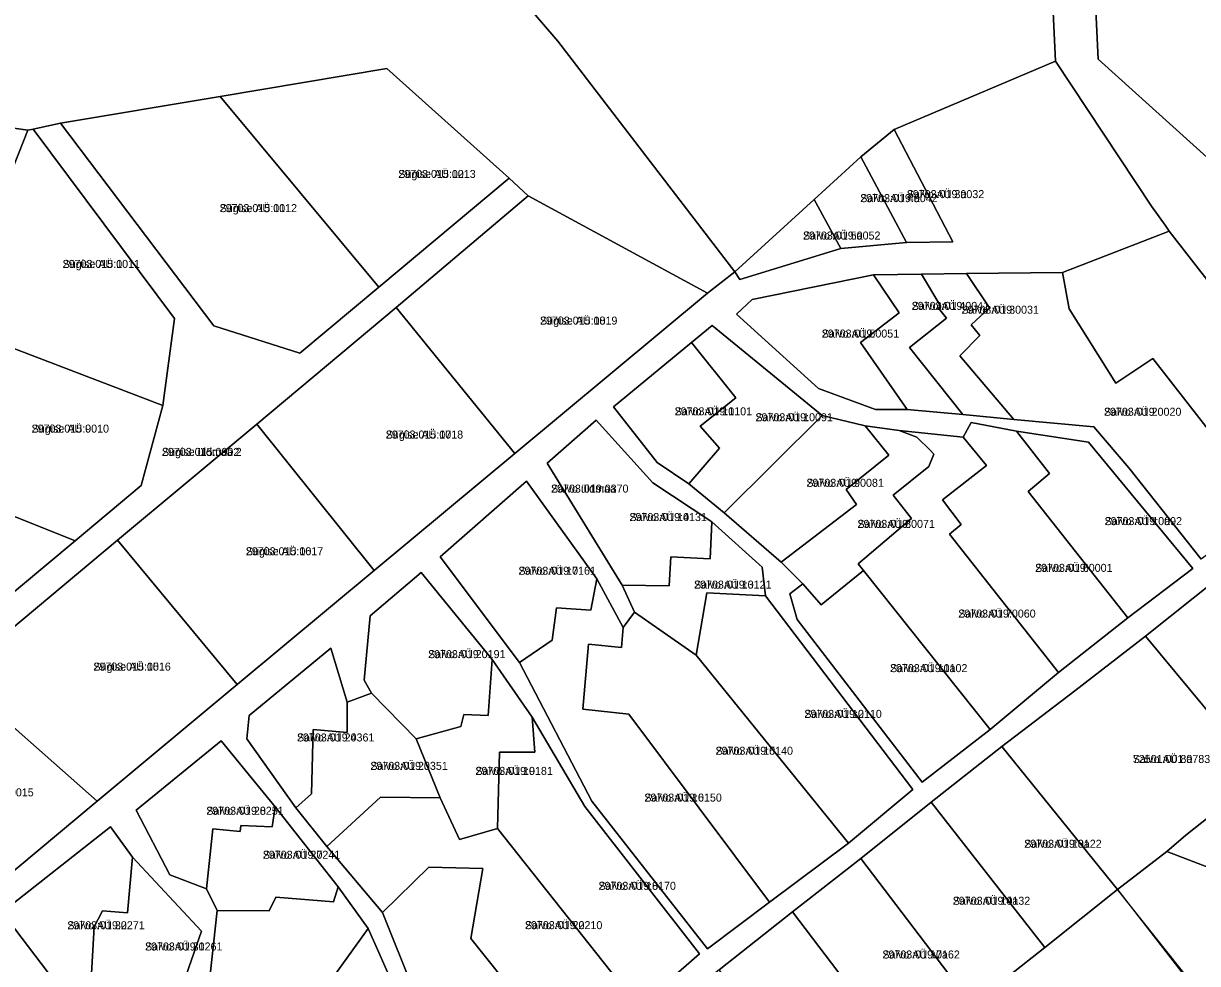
# Model space of a CAD drawing. Extents: x 504287 to 537970, y 6539941 to 6586214.
# Drawn here: x 518827.9 to 519047.9, y 6561507.8 to 6561684 of the extents above; entities that cross this region are included whole.
import ezdxf

# ---------------------------------------------------------------- set-up
doc = ezdxf.new("R2010")
doc.units = 0
for name, color, linetype in [('L_AADRESS', 7, 'Continuous'), ('PIIR', 7, 'Continuous'), ('TUNNUS', 7, 'Continuous')]:
    doc.layers.add(name, color=color, linetype=linetype)

msp = doc.modelspace()

# ---------------------------------------------------------------- linework, layer by layer
at = {"layer": 'PIIR'}
for points in [[(519063.55, 6561999.49), (519044.36, 6561911.82), (519029.47, 6561838.63), (519024.19, 6561806.09), (519025.66, 6561753.14), (519029.28, 6561677.28), (519056.67, 6561652.61), (519157.6, 6561519.82), (519189.87, 6561481.74), (519196.24, 6561474.66), (519184.7, 6561469.51), (519176.59, 6561469.78), (519172.41, 6561465.24), (519166.91, 6561460.45), (519158.7, 6561454.05), (519145.42, 6561444.29), (519122.8, 6561428.2), (519100.17, 6561413.07), (519078.37, 6561399.92), (519064.53, 6561392.11), (519035.37, 6561376.47)], [(519074.77, 6561603.74), (519042.57, 6561645.06), (519041.82, 6561646.19), (519039.27, 6561649.74), (519021.29, 6561676.9), (519017.67, 6561752.84), (519016.18, 6561806.48), (519017.96, 6561820.74), (519024.41, 6561852.51), (519019.53, 6561853.5), (519029.24, 6561901.63), (519034.82, 6561929.1), (519036.8, 6561938.29)], [(518882.88, 6561733.25), (518928.01, 6561680.68), (518961.17, 6561637.44), (518956.05, 6561633.41), (518922.47, 6561651.69), (518918.91, 6561654.95), (518895.96, 6561675.5), (518864.71, 6561670.28), (518834.83, 6561665.31), (518829.71, 6561664.16), (518828.72, 6561663.99), (518807.45, 6561667.01), (518803.79, 6561676.21), (518790.7, 6561708.56)], [(518815.72, 6561516.56), (518841.7, 6561538.23), (518867.9, 6561560.08), (518893.58, 6561581.44), (518919.96, 6561603.39), (518956.05, 6561633.41), (518961.17, 6561637.44), (518962.15, 6561635.98), (518981.07, 6561641.8), (518993.37, 6561642.91), (519002.04, 6561643.06), (518991.06, 6561664.13), (519021.29, 6561676.9), (519039.27, 6561649.74), (519041.82, 6561646.19), (519042.57, 6561645.06), (519022.57, 6561637.31), (519004.6, 6561637.1), (518996.2, 6561637.01), (518987.18, 6561636.88), (518964.47, 6561632.23), (518961.52, 6561629.48), (518976.87, 6561615.55), (518987.55, 6561611.63), (518993.46, 6561611.64), (519003.95, 6561610.69), (519013.47, 6561609.74), (519028.45, 6561608.4), (519035.02, 6561600.67), (519048.58, 6561583.61)], [(519051.74, 6561579.98), (519038.15, 6561569.13), (519024.92, 6561558.89), (519011.23, 6561548.48), (518997.97, 6561538.04), (518984.81, 6561527.5), (518972.01, 6561517.52), (518958.27, 6561506.61), (518945.38, 6561496.43), (518932.62, 6561486.21), (518920.36, 6561476.4), (518907.59, 6561466.09), (518895.72, 6561456.7), (518882.05, 6561446.67), (518868.11, 6561436.13), (518856.93, 6561427.32), (518844.26, 6561417.34), (518831.75, 6561406.94), (518819.85, 6561397.13)], [(518807.6, 6561464.44), (518842.5, 6561421.05), (518854.66, 6561430.31), (518866.55, 6561439.78), (518877.87, 6561448.9), (518857.45, 6561474.31), (518855.65, 6561480.44), (518842.37, 6561479.15), (518841.8, 6561483.3), (518854.68, 6561487.42), (518853.81, 6561492.47), (518840.44, 6561492.48), (518837.33, 6561499.77), (518840.12, 6561497.16), (518846.25, 6561494.83), (518853.06, 6561495.52), (518856.02, 6561498.85), (518861.21, 6561513.86), (518848.33, 6561527.77), (518844.21, 6561533.45), (518823.85, 6561517.46)]]:
    msp.add_lwpolyline(points, dxfattribs=at)
for points in [[(519313.58, 6561878.36), (519392.22, 6561650.95), (519157.6, 6561519.82), (519056.67, 6561652.61), (519029.28, 6561677.28), (519025.66, 6561753.14), (519024.19, 6561806.09), (519029.47, 6561838.63)], [(518914.57, 6561844.98), (518931.95, 6561857.18), (518947.58, 6561867.84), (518966.61, 6561864.25), (519017.11, 6561853.99), (519019.53, 6561853.5), (519024.41, 6561852.51), (519017.96, 6561820.74), (519016.18, 6561806.48), (519017.67, 6561752.84), (519021.29, 6561676.9), (518991.06, 6561664.13), (518984.83, 6561658.97), (518976.04, 6561650.97), (518961.17, 6561637.44), (518928.01, 6561680.68), (518882.88, 6561733.25), (519007.28, 6561785.68), (519004.75, 6561796.11), (518957.78, 6561825.85), (518945.21, 6561812.1)], [(518864.71, 6561670.28), (518895.96, 6561675.5), (518918.91, 6561654.95), (518894.45, 6561634.53)], [(518834.83, 6561665.31), (518864.71, 6561670.28), (518894.45, 6561634.53), (518879.65, 6561622.17), (518863.52, 6561627.32)], [(518815.1, 6561647.98), (518807.45, 6561667.01), (518828.72, 6561663.99), (518814.24, 6561627.57), (518803.53, 6561600.64), (518781.93, 6561546.28), (518770.48, 6561517.57), (518767.15, 6561524.08), (518782.54, 6561563.93), (518793.47, 6561592.11), (518804.66, 6561621.11)], [(518815.05, 6561561.72), (518788.98, 6561539.96), (518785.17, 6561543.3), (518837.57, 6561587.04), (518849.96, 6561597.39), (518853.97, 6561612.36), (518856.19, 6561628.68), (518829.71, 6561664.16), (518834.83, 6561665.31), (518863.52, 6561627.32), (518879.65, 6561622.17), (518894.45, 6561634.53), (518918.91, 6561654.95), (518922.47, 6561651.69), (518897.75, 6561630.77), (518871.58, 6561608.87), (518845.52, 6561587.16)], [(518828.72, 6561663.99), (518829.71, 6561664.16), (518856.19, 6561628.68), (518853.97, 6561612.36), (518814.24, 6561627.57)], [(518991.06, 6561664.13), (519002.04, 6561643.06), (518993.37, 6561642.91), (518984.83, 6561658.97)], [(518976.04, 6561650.97), (518984.83, 6561658.97), (518993.37, 6561642.91), (518981.07, 6561641.8)], [(518897.75, 6561630.77), (518922.47, 6561651.69), (518956.05, 6561633.41), (518919.96, 6561603.39)], [(518961.17, 6561637.44), (518976.04, 6561650.97), (518981.07, 6561641.8), (518962.15, 6561635.98)], [(519032.6, 6561616.55), (519023.86, 6561630.52), (519022.57, 6561637.31), (519042.57, 6561645.06), (519074.77, 6561603.74), (519061.38, 6561593.15), (519039.56, 6561621.18)], [(518964.47, 6561632.23), (518987.18, 6561636.88), (518991.99, 6561629.75), (518984.74, 6561624.17), (518993.46, 6561611.64), (518987.55, 6561611.63), (518976.87, 6561615.55), (518961.52, 6561629.48)], [(518991.99, 6561629.75), (518987.18, 6561636.88), (518996.2, 6561637.01), (518999.81, 6561630.94), (518999.38, 6561630.6), (519000.86, 6561628.76), (518993.9, 6561623.27), (519003.95, 6561610.69), (518993.46, 6561611.64), (518984.74, 6561624.17)], [(519000.86, 6561628.76), (518999.38, 6561630.6), (518999.81, 6561630.94), (518996.2, 6561637.01), (519004.6, 6561637.1), (519008.93, 6561630.68), (519005.46, 6561627.49), (519007.12, 6561625.47), (519003.33, 6561621.71), (519013.47, 6561609.74), (519003.95, 6561610.69), (518993.9, 6561623.27)], [(519003.33, 6561621.71), (519007.12, 6561625.47), (519005.46, 6561627.49), (519008.93, 6561630.68), (519004.6, 6561637.1), (519022.57, 6561637.31), (519023.86, 6561630.52), (519032.6, 6561616.55), (519039.56, 6561621.18), (519061.38, 6561593.15), (519048.58, 6561583.61), (519035.02, 6561600.67), (519028.45, 6561608.4), (519013.47, 6561609.74)], [(518871.58, 6561608.87), (518897.75, 6561630.77), (518919.96, 6561603.39), (518893.58, 6561581.44)], [(518814.24, 6561627.57), (518853.97, 6561612.36), (518849.96, 6561597.39), (518837.57, 6561587.04), (518803.53, 6561600.64)], [(518953.05, 6561624.2), (518938.45, 6561612.15), (518946.63, 6561601.68), (518952.59, 6561597.68), (518959.2, 6561592.29), (518969.86, 6561583.04), (518973.96, 6561578.95), (518971.53, 6561577.09), (518972.9, 6561572.29), (518996.29, 6561541.81), (519009.03, 6561551.68), (519021.83, 6561562.32), (519034.87, 6561572.6), (519047.05, 6561581.81), (519027.48, 6561605.49), (519013.96, 6561607.55), (519005.48, 6561609.19), (519004.01, 6561606.42), (518992.01, 6561607.68), (518985.61, 6561608.56), (518977.54, 6561610.53), (518956.92, 6561627.39)], [(518952.59, 6561597.68), (518958.33, 6561604.41), (518954.69, 6561608.52), (518961.38, 6561613.81), (518953.05, 6561624.2), (518956.92, 6561627.39), (518977.54, 6561610.53), (518959.2, 6561592.29)], [(518938.45, 6561612.15), (518953.05, 6561624.2), (518961.38, 6561613.81), (518954.69, 6561608.52), (518958.33, 6561604.41), (518952.59, 6561597.68), (518946.63, 6561601.68)], [(518922.15, 6561598.22), (518905.98, 6561584), (518920.81, 6561564.23), (518934.4, 6561538.25), (518956.04, 6561510.6), (518967.69, 6561519.32), (518982.5, 6561530.39), (518994.54, 6561540.45), (518966.94, 6561576.71), (518966.29, 6561582.06), (518956.9, 6561590.58), (518945.85, 6561597.92), (518935.23, 6561609.63), (518925.99, 6561601.57), (518940.06, 6561578.7), (518942.41, 6561573.66), (518940.25, 6561570.8), (518935.33, 6561579.9)], [(518925.99, 6561601.57), (518935.23, 6561609.63), (518945.85, 6561597.92), (518956.9, 6561590.58), (518956.58, 6561583.65), (518949.18, 6561584.01), (518948.89, 6561578.57), (518940.06, 6561578.7)], [(518959.2, 6561592.29), (518977.54, 6561610.53), (518985.61, 6561608.56), (518990.05, 6561603.06), (518982.03, 6561596.64), (518984.02, 6561593.82), (518969.86, 6561583.04)], [(518845.52, 6561587.16), (518871.58, 6561608.87), (518893.58, 6561581.44), (518867.9, 6561560.08)], [(518973.96, 6561578.95), (518969.86, 6561583.04), (518984.02, 6561593.82), (518982.03, 6561596.64), (518990.05, 6561603.06), (518985.61, 6561608.56), (518992.01, 6561607.68), (518995.32, 6561606.47), (518997.87, 6561603.96), (518998.49, 6561603.24), (518997.52, 6561600.92), (518990.88, 6561595.58), (518994.32, 6561591.22), (518984.32, 6561582.74), (518985.3, 6561581.44), (518977.35, 6561575.04)], [(518984.32, 6561582.74), (518994.32, 6561591.22), (518990.88, 6561595.58), (518997.52, 6561600.92), (518998.49, 6561603.24), (518997.87, 6561603.96), (518995.32, 6561606.47), (518992.01, 6561607.68), (519004.01, 6561606.42), (519008.36, 6561601.16), (519000.09, 6561594.69), (519003.64, 6561590.06), (519001.4, 6561588.26), (519021.83, 6561562.32), (519009.03, 6561551.68), (518985.3, 6561581.44)], [(519005.48, 6561609.19), (519013.96, 6561607.55), (519020.16, 6561599.67), (519016.16, 6561596.25), (519034.87, 6561572.6), (519021.83, 6561562.32), (519001.4, 6561588.26), (519003.64, 6561590.06), (519000.09, 6561594.69), (519008.36, 6561601.16), (519004.01, 6561606.42)], [(519020.16, 6561599.67), (519013.96, 6561607.55), (519027.48, 6561605.49), (519047.05, 6561581.81), (519034.87, 6561572.6), (519016.16, 6561596.25)], [(518781.93, 6561546.28), (518803.53, 6561600.64), (518837.57, 6561587.04), (518785.17, 6561543.3)], [(518905.98, 6561584), (518922.15, 6561598.22), (518935.33, 6561579.9), (518934.23, 6561574.02), (518927.74, 6561574.48), (518926.95, 6561568.42), (518920.81, 6561564.23)], [(518953.92, 6561565.57), (518942.41, 6561573.66), (518940.06, 6561578.7), (518948.89, 6561578.57), (518949.18, 6561584.01), (518956.58, 6561583.65), (518956.9, 6561590.58), (518966.29, 6561582.06), (518966.94, 6561576.71), (518955.95, 6561577.28)], [(518815.05, 6561561.72), (518845.52, 6561587.16), (518867.9, 6561560.08), (518841.7, 6561538.23)], [(518900.86, 6561503.17), (518918.91, 6561480.62), (518930.1, 6561489.55), (518943.23, 6561499.71), (518954.59, 6561509.61), (518933.1, 6561537.27), (518923.24, 6561553.99), (518915.7, 6561564.79), (518902.42, 6561581.1), (518892.86, 6561572.97), (518891.71, 6561560.92), (518893.09, 6561558.45), (518888.52, 6561556.77), (518885.46, 6561566.91), (518870.18, 6561554.27), (518869.73, 6561549.9), (518878.94, 6561537), (518884.7, 6561529.76), (518895.19, 6561517.4)], [(518893.09, 6561558.45), (518891.71, 6561560.92), (518892.86, 6561572.97), (518902.42, 6561581.1), (518915.7, 6561564.79), (518914.97, 6561554.3), (518910.4, 6561554.47), (518909.86, 6561552.24), (518901.44, 6561549.93)], [(518971.53, 6561577.09), (518973.96, 6561578.95), (518977.35, 6561575.04), (518985.3, 6561581.44), (519009.03, 6561551.68), (518996.29, 6561541.81), (518972.9, 6561572.29)], [(518920.81, 6561564.23), (518926.95, 6561568.42), (518927.74, 6561574.48), (518934.23, 6561574.02), (518935.33, 6561579.9), (518940.25, 6561570.8), (518939.96, 6561567.05), (518933.78, 6561567.69), (518932.68, 6561555.46), (518941.32, 6561554.57), (518967.69, 6561519.32), (518956.04, 6561510.6), (518934.4, 6561538.25)], [(519051.74, 6561579.98), (519072.89, 6561553.41), (519066.1, 6561547.82), (519059.82, 6561543.02), (519038.15, 6561569.13)], [(518955.95, 6561577.28), (518966.94, 6561576.71), (518994.54, 6561540.45), (518982.5, 6561530.39), (518953.92, 6561565.57)], [(518932.68, 6561555.46), (518933.78, 6561567.69), (518939.96, 6561567.05), (518940.25, 6561570.8), (518942.41, 6561573.66), (518953.92, 6561565.57), (518982.5, 6561530.39), (518967.69, 6561519.32), (518941.32, 6561554.57)], [(519024.92, 6561558.89), (519038.15, 6561569.13), (519059.82, 6561543.02), (519045.71, 6561531.86), (519042.16, 6561528.82), (519032.91, 6561521.67), (519011.23, 6561548.48)], [(518869.73, 6561549.9), (518870.18, 6561554.27), (518885.46, 6561566.91), (518888.52, 6561556.77), (518888.55, 6561551.13), (518882.17, 6561551.66), (518881.84, 6561539.62), (518878.94, 6561537)], [(518901.44, 6561549.93), (518909.86, 6561552.24), (518910.4, 6561554.47), (518914.97, 6561554.3), (518915.7, 6561564.79), (518923.24, 6561553.99), (518923.72, 6561547.43), (518917.09, 6561547.45), (518916.71, 6561533.14), (518909.58, 6561531.06), (518905.96, 6561538.88)], [(518815.05, 6561561.72), (518841.7, 6561538.23), (518815.72, 6561516.56), (518788.98, 6561539.96)], [(518878.94, 6561537), (518881.84, 6561539.62), (518882.17, 6561551.66), (518888.55, 6561551.13), (518888.52, 6561556.77), (518893.09, 6561558.45), (518901.44, 6561549.93), (518905.96, 6561538.88), (518894.81, 6561538.96), (518884.7, 6561529.76)], [(518917.09, 6561547.45), (518923.72, 6561547.43), (518923.24, 6561553.99), (518933.1, 6561537.27), (518954.59, 6561509.61), (518943.23, 6561499.71), (518916.71, 6561533.14)], [(518864.9, 6561549.53), (518849, 6561536.58), (518855.29, 6561524.41), (518862.16, 6561521.84), (518864.17, 6561517.75), (518862.47, 6561502.28), (518856.14, 6561494.73), (518856.76, 6561490.9), (518858.19, 6561478.83), (518880.36, 6561450.78), (518892.94, 6561459.44), (518904.56, 6561469.24), (518916.66, 6561478.87), (518897.38, 6561503.25), (518892.45, 6561514.35), (518886.88, 6561522.16), (518875.04, 6561537.18)], [(518849, 6561536.58), (518864.9, 6561549.53), (518875.04, 6561537.18), (518874.5, 6561533.43), (518868.58, 6561533.69), (518868.46, 6561532.54), (518863.37, 6561533.05), (518862.16, 6561521.84), (518855.29, 6561524.41)], [(519011.23, 6561548.48), (519032.91, 6561521.67), (519019.3, 6561510.83), (518997.97, 6561538.04)], [(519066.1, 6561547.82), (519087.53, 6561520.68), (519079.52, 6561514.53), (519042.16, 6561528.82), (519045.71, 6561531.86), (519059.82, 6561543.02)], [(518862.16, 6561521.84), (518863.37, 6561533.05), (518868.46, 6561532.54), (518868.58, 6561533.69), (518874.5, 6561533.43), (518875.04, 6561537.18), (518886.88, 6561522.16), (518885.95, 6561519.38), (518875.17, 6561520.27), (518873.95, 6561517.72), (518864.17, 6561517.75)], [(518894.81, 6561538.96), (518905.96, 6561538.88), (518909.58, 6561531.06), (518916.71, 6561533.14), (518943.23, 6561499.71), (518930.1, 6561489.55), (518911.73, 6561512.49), (518913.98, 6561525.62), (518903.84, 6561525.87), (518895.19, 6561517.4), (518884.7, 6561529.76)], [(518997.97, 6561538.04), (519019.3, 6561510.83), (519005.7, 6561500.05), (518984.81, 6561527.5)], [(518823.85, 6561517.46), (518844.21, 6561533.45), (518848.33, 6561527.77), (518847.4, 6561517.34), (518842.71, 6561517.67), (518841.11, 6561514.71), (518840.12, 6561497.16), (518837.33, 6561499.77)], [(519032.91, 6561521.67), (519042.16, 6561528.82), (519079.52, 6561514.53), (519085.66, 6561506.9), (519046.77, 6561504.24)], [(518840.12, 6561497.16), (518841.11, 6561514.71), (518842.71, 6561517.67), (518847.4, 6561517.34), (518848.33, 6561527.77), (518861.21, 6561513.86), (518856.02, 6561498.85), (518853.06, 6561495.52), (518846.25, 6561494.83)], [(518984.81, 6561527.5), (519005.7, 6561500.05), (518992.94, 6561489.95), (518972.01, 6561517.52)], [(518895.19, 6561517.4), (518903.84, 6561525.87), (518913.98, 6561525.62), (518911.73, 6561512.49), (518930.1, 6561489.55), (518918.91, 6561480.62), (518900.86, 6561503.17)], [(518871.6, 6561492.59), (518869.61, 6561501.97), (518862.47, 6561502.28), (518864.17, 6561517.75), (518873.95, 6561517.72), (518875.17, 6561520.27), (518885.95, 6561519.38), (518886.88, 6561522.16), (518892.45, 6561514.35), (518881.28, 6561498.84), (518904.56, 6561469.24), (518892.94, 6561459.44), (518873.51, 6561484.04)], [(519015.08, 6561482.63), (519003.17, 6561498.04), (519005.7, 6561500.05), (519019.3, 6561510.83), (519032.91, 6561521.67), (519045.19, 6561505.81), (519018.35, 6561485.15)], [(518819.51, 6561498.92), (518821.22, 6561500.31), (518813.95, 6561509.58), (518823.85, 6561517.46), (518837.33, 6561499.77), (518840.44, 6561492.48), (518841.8, 6561483.3), (518842.37, 6561479.15), (518838.96, 6561477.1), (518835.98, 6561475.27), (518834.19, 6561478.05), (518836.87, 6561479.82), (518835.31, 6561482.18), (518831.36, 6561479.57), (518827.72, 6561484.7), (518825.49, 6561491.32)], [(518972.01, 6561517.52), (518992.94, 6561489.95), (518979.76, 6561479.52), (518958.27, 6561506.61)], [(518892.45, 6561514.35), (518897.38, 6561503.25), (518916.66, 6561478.87), (518904.56, 6561469.24), (518881.28, 6561498.84)]]:
    msp.add_lwpolyline(points, close=True, dxfattribs=at)

# ---------------------------------------------------------------- texts
at = {"layer": 'L_AADRESS'}
for s, p in [('Sügise AÜ 12', (518898.12, 6561655.02)), ('Salvo AÜ 4a', (518984.7, 6561650.49)), ('Salvo AÜ 3a', (518993.43, 6561651.24)), ('Sügise AÜ 11', (518864.64, 6561648.62)), ('Salvo AÜ 5a', (518973.98, 6561643.48)), ('Sügise AÜ 10', (518835.21, 6561638.16)), ('Salvo AÜ 4', (518994.35, 6561630.3)), ('Sügise AÜ 18', (518924.68, 6561627.54)), ('Salvo AÜ 3', (519003.68, 6561629.58)), ('Salvo AÜ 5', (518977.49, 6561625.11)), ('Salvo AÜ 11', (518949.92, 6561610.54)), ('Salvo AÜ 2', (519030.38, 6561610.46)), ('Salvo AÜ 10', (518965.07, 6561609.43)), ('Sügise AÜ 9', (518829.4, 6561607.3)), ('Sügise AÜ 17', (518895.77, 6561606.19)), ('Sügise üldmaa 2', (518853.82, 6561602.94)), ('Salvo AÜ 9', (518974.62, 6561597.15)), ('Salvo üldmaa', (518926.76, 6561596.06)), ('Salvo AÜ 14', (518941.45, 6561590.73)), ('Salvo AÜ 8', (518984.18, 6561589.45)), ('Salvo AÜ 10a', (519030.5, 6561589.97)), ('Sügise AÜ 16', (518869.55, 6561584.32)), ('Salvo AÜ 17', (518920.65, 6561580.67)), ('Salvo AÜ 6', (519017.48, 6561581.21)), ('Salvo AÜ 13', (518953.56, 6561578.07)), ('Salvo AÜ 7', (519003.07, 6561572.64)), ('Salvo AÜ 20', (518903.71, 6561565.04)), ('Sügise AÜ 15', (518840.98, 6561562.7)), ('Salvo AÜ 11a', (518990.28, 6561562.42)), ('Salvo AÜ 12', (518974.23, 6561553.85)), ('Salvo AÜ 24', (518879.14, 6561549.43)), ('Salvo AÜ 15', (518957.59, 6561546.94)), ('Salvo AÜ 23', (518892.89, 6561544.11)), ('Salvo AÜ 8a', (519035.78, 6561545.4)), ('Salvo AÜ 19', (518912.58, 6561543.16)), ('Salvo AÜ 16', (518944.25, 6561538.16)), ('Salvo AÜ 28', (518862.14, 6561535.69)), ('Salvo AÜ 13a', (519015.44, 6561529.51)), ('Salvo AÜ 27', (518872.74, 6561527.45)), ('Salvo AÜ 18', (518935.65, 6561521.63)), ('Salvo AÜ 14a', (519002.05, 6561518.83)), ('Salvo AÜ 32', (518836.09, 6561514.24)), ('Salvo AÜ 22', (518921.86, 6561514.26)), ('Salvo AÜ 31', (518850.66, 6561510.26)), ('Salvo AÜ 17a', (518988.86, 6561508.76))]:
    msp.add_text(s, height=1.5, dxfattribs=at).set_placement(p)
at = {"layer": 'TUNNUS'}
for s, p in [('29703:015:0013', (518898.12, 6561655.02)), ('29703:019:0042', (518984.7, 6561650.49)), ('29703:019:0032', (518993.43, 6561651.24)), ('29703:015:0012', (518864.64, 6561648.62)), ('29703:019:0052', (518973.98, 6561643.48)), ('29703:015:0011', (518835.21, 6561638.16)), ('29703:019:0041', (518994.35, 6561630.3)), ('29703:019:0031', (519003.68, 6561629.58)), ('29703:015:0019', (518924.68, 6561627.54)), ('29703:019:0051', (518977.49, 6561625.11)), ('29703:019:0101', (518949.92, 6561610.54)), ('29703:019:0020', (519030.38, 6561610.46)), ('29703:019:0091', (518965.07, 6561609.43)), ('29703:015:0010', (518829.4, 6561607.3)), ('29703:015:0018', (518895.77, 6561606.19)), ('29703:015:0002', (518853.82, 6561602.94)), ('29703:019:0081', (518974.62, 6561597.15)), ('29703:019:0370', (518926.76, 6561596.06)), ('29703:019:0131', (518941.45, 6561590.73)), ('29703:019:0071', (518984.18, 6561589.45)), ('29703:019:0092', (519030.5, 6561589.97)), ('29703:015:0017', (518869.55, 6561584.32)), ('29703:019:0161', (518920.65, 6561580.67)), ('29703:019:0001', (519017.48, 6561581.21)), ('29703:019:0121', (518953.56, 6561578.07)), ('29703:019:0060', (519003.07, 6561572.64)), ('29703:019:0191', (518903.71, 6561565.04)), ('29703:015:0016', (518840.98, 6561562.7)), ('29703:019:0102', (518990.28, 6561562.42)), ('29703:019:0110', (518974.23, 6561553.85)), ('29703:019:0361', (518879.14, 6561549.43)), ('29703:019:0140', (518957.59, 6561546.94)), ('72501:001:0783', (519035.78, 6561545.4)), ('29703:019:0351', (518892.89, 6561544.11)), ('29703:019:0181', (518912.58, 6561543.16)), ('29703:015:0015', (518815.29, 6561539.14)), ('29703:019:0150', (518944.25, 6561538.16)), ('29703:019:0251', (518862.14, 6561535.69)), ('29703:019:0122', (519015.44, 6561529.51)), ('29703:019:0241', (518872.74, 6561527.45)), ('29703:019:0170', (518935.65, 6561521.63)), ('29703:019:0132', (519002.05, 6561518.83)), ('29703:019:0271', (518836.09, 6561514.24)), ('29703:019:0210', (518921.86, 6561514.26)), ('29703:019:0261', (518850.66, 6561510.26)), ('29703:019:0162', (518988.86, 6561508.76))]:
    msp.add_text(s, height=1.5, dxfattribs=at).set_placement(p)

doc.saveas('drawing.dxf')
